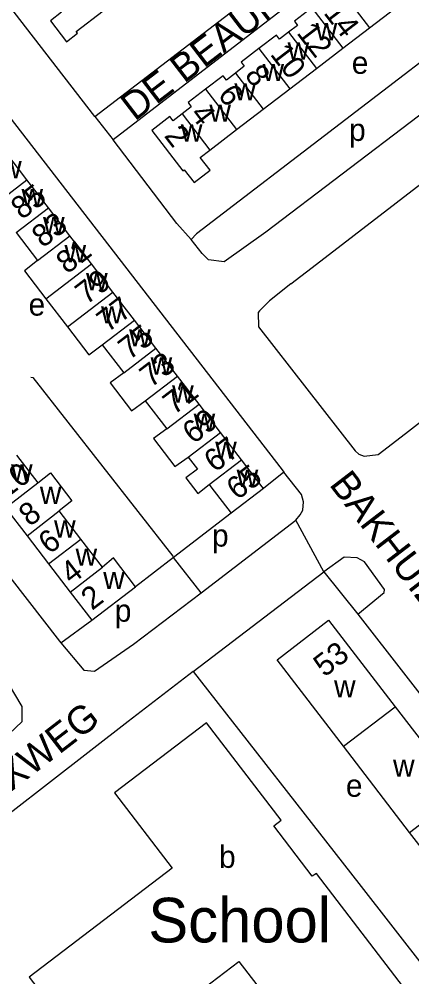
# Model space of a CAD drawing. Extents: x 158848 to 160613, y 385889 to 387762.
# Drawn here: x 160005.9 to 160076.2, y 386662.2 to 386833.8 of the extents above; entities that cross this region are included whole.
import ezdxf

# ---------------------------------------------------------------- set-up
doc = ezdxf.new("R2010")
doc.units = 0
for name, color, linetype in [('BLT_Basislijn', 7, 'Continuous'), ('BLT_Bebouwing', 7, 'Continuous'), ('BLT_Bebouwing_beschrifting', 7, 'Continuous'), ('BLT_Centroide', 7, 'Continuous'), ('BLT_Huisnummer', 7, 'Continuous'), ('BLT_Huisnummer_ tussenligend', 7, 'Continuous'), ('BLT_Huisnummer_reeks', 7, 'Continuous'), ('BLT_Onderverdeling_panden', 7, 'Continuous'), ('BLT_Straatnaam', 7, 'Continuous'), ('BLT_Vlakafsluiter', 7, 'Continuous')]:
    doc.layers.add(name, color=color, linetype=linetype)

msp = doc.modelspace()

# ---------------------------------------------------------------- linework, layer by layer
at = {"layer": 'BLT_Basislijn'}
for p, q in [((160019.47, 386816.36), (160072.57, 386857.06)), ((160075.68, 386852.96), (160022.73, 386812.18)), ((160019.47, 386816.36), (160003.02, 386837.69)), ((160059.12, 386789.87), (160102.46, 386823.33)), ((160019.47, 386816.36), (160022.73, 386812.18)), ((160054.52, 386786.32), (160059.12, 386789.87)), ((160075.09, 386759.52), (160079.63, 386763.03)), ((160053.3, 386752.61), (160049.67, 386749.67)), ((160043.89, 386745.25), (160033.55, 386737.32)), ((160033.55, 386737.32), (160026.73, 386732.08)), ((160038.47, 386730.96), (160033.55, 386737.32)), ((160037.07, 386716.89), (160060.47, 386734.74)), ((160060.47, 386734.74), (160066.52, 386727.16)), ((160013.38, 386722.02), (160018.91, 386726.09))]:
    msp.add_line(p, q, dxfattribs=at)
for points in [[(160089.1, 386834.73), (160037.69, 386795.33), (160036.73, 386794.28)], [(160089.1, 386834.73), (160092.05, 386830.92), (160092.08, 386828.19), (160091.06, 386826.81), (160050.05, 386795.61), (160042.6, 386790.29), (160039.8, 386790.65), (160038.65, 386791.77), (160036.73, 386794.28)], [(159991.28, 386829.87), (159993.59, 386829.75), (159996.69, 386826.44), (160004.06, 386816.42), (160052.99, 386753), (160053.3, 386752.61)], [(159972.59, 386816.18), (159957.65, 386804.76), (159953.99, 386801.09), (159953.99, 386798.6), (160013.12, 386722.33), (160013.38, 386722.02)], [(160036.73, 386794.28), (160034.17, 386797.17), (160022.73, 386812.18)], [(160054.52, 386786.32), (160050.71, 386783.31), (160048.92, 386781.51), (160048.71, 386781.19), (160048.79, 386778.64), (160066.05, 386756.43), (160066.72, 386755.81), (160067.68, 386755.49), (160070.2, 386755.78), (160075.09, 386759.52)], [(160008.02, 386769.65), (160008.4, 386769.57), (160033.4, 386737.52), (160033.55, 386737.32)], [(160055.43, 386743.97), (160056.24, 386744.94), (160056.71, 386745.79), (160056.8, 386747.26), (160056.46, 386748.62), (160053.3, 386752.61)], [(160038.47, 386730.96), (160055.43, 386743.97)], [(160066.52, 386727.16), (160071.25, 386731.04), (160071.34, 386731.57), (160067.74, 386736.56), (160066.4, 386737.23), (160064.08, 386737.39), (160060.47, 386734.74)], [(160013.38, 386722.02), (160017.47, 386717.11), (160019.38, 386716.96), (160026.41, 386721.77), (160038.47, 386730.96)], [(160066.52, 386727.16), (160109.93, 386671.35), (160111.18, 386670.16)], [(160037.07, 386716.89), (160025.45, 386707.93), (159990.37, 386680.7)], [(160037.07, 386716.89), (160066.71, 386678.86), (160091.49, 386647.08)], [(159992.79, 386696.38), (160004.07, 386705.64), (160006.45, 386707.89), (160006.49, 386710.63), (160004.03, 386714.75)]]:
    msp.add_lwpolyline(points, dxfattribs=at)
at = {"layer": 'BLT_Bebouwing'}
for p, q in [((160068.63, 386832.22), (160073.39, 386835.88)), ((160063.86, 386828.57), (160068.63, 386832.22)), ((160059.13, 386824.93), (160063.86, 386828.57)), ((160054.36, 386821.28), (160059.13, 386824.93)), ((160049.59, 386817.62), (160054.36, 386821.28)), ((160044.85, 386813.98), (160049.59, 386817.62)), ((160040.07, 386810.32), (160044.85, 386813.98)), ((160007.31, 386805), (160003.51, 386809.96)), ((160011.16, 386799.97), (160007.31, 386805)), ((160015.01, 386794.94), (160011.16, 386799.97)), ((160005.38, 386795.54), (160009.23, 386790.51)), ((160018.86, 386789.91), (160015.01, 386794.94)), ((160022.71, 386784.88), (160018.86, 386789.91)), ((160026.56, 386779.85), (160022.71, 386784.88)), ((160010.7, 386783.65), (160014.55, 386778.64)), ((160030.41, 386774.82), (160026.56, 386779.85)), ((160020.78, 386775.43), (160024.63, 386770.4)), ((160034.27, 386769.79), (160030.41, 386774.82)), ((160038.12, 386764.76), (160034.27, 386769.79)), ((160028.49, 386765.37), (160032.34, 386760.34)), ((160041.97, 386759.73), (160038.12, 386764.76)), ((160045.74, 386754.8), (160041.97, 386759.73)), ((160005.43, 386755.67), (160009.24, 386750.7)), ((160049.67, 386749.67), (160043.89, 386745.25)), ((160003.5, 386746.21), (160007.35, 386741.18)), ((160016.99, 386740.59), (160013.08, 386745.69)), ((160007.35, 386741.18), (160011.2, 386736.15)), ((160020.84, 386735.55), (160016.99, 386740.59)), ((160011.2, 386736.15), (160015.06, 386731.12)), ((160015.06, 386731.12), (160018.91, 386726.09)), ((160018.91, 386726.09), (160026.73, 386732.08)), ((160073.22, 386710.57), (160085.07, 386695.16)), ((160075.79, 386688.05), (160063.98, 386703.47)), ((160087.64, 386672.57), (160075.79, 386688.05))]:
    msp.add_line(p, q, dxfattribs=at)
for points in [[(160015.95, 386841.73), (160014.4, 386840.54), (160013.89, 386841.2), (160010.66, 386838.71), (160013.5, 386835.02), (160011.51, 386833.49), (160014.4, 386829.72), (160016.39, 386831.25), (160016.15, 386831.56), (160020.94, 386835.24)], [(160058.32, 386835.79), (160055.2, 386833.39), (160055.76, 386832.66), (160054.15, 386831.42)], [(160054.15, 386831.42), (160052.54, 386830.18), (160051.96, 386830.93), (160048.8, 386828.51)], [(160048.8, 386828.51), (160045.65, 386826.09), (160046.22, 386825.33), (160044.62, 386824.1)], [(160044.62, 386824.1), (160043.02, 386822.87), (160042.43, 386823.64), (160039.29, 386821.23)], [(160039.29, 386821.23), (160036.15, 386818.82), (160036.73, 386818.06), (160035.09, 386816.81)], [(160035.09, 386816.81), (160033.46, 386815.55), (160032.88, 386816.31), (160029.65, 386813.83), (160035.21, 386806.59), (160035.46, 386806.78), (160037.22, 386804.49), (160040.1, 386806.7), (160038.34, 386808.99), (160040.07, 386810.32)], [(160009.23, 386790.51), (160006.87, 386788.66), (160010.7, 386783.65)], [(160014.55, 386778.64), (160018.38, 386773.62), (160020.78, 386775.43)], [(160024.63, 386770.4), (160022.22, 386768.61), (160026.06, 386763.59), (160028.49, 386765.37)], [(160032.34, 386760.34), (160029.96, 386758.62), (160033.79, 386753.61), (160036.19, 386755.31)], [(160036.19, 386755.31), (160037.84, 386753.15), (160035.77, 386751.56), (160037.89, 386748.8), (160039.96, 386750.38)], [(160049.67, 386749.67), (160049.42, 386750), (160045.74, 386754.8)], [(160009.24, 386750.7), (160011.54, 386752.46), (160015.38, 386747.45), (160013.08, 386745.69)], [(160039.96, 386750.38), (160040.25, 386750), (160043.89, 386745.25)], [(160026.73, 386732.08), (160022.79, 386737.22), (160020.84, 386735.55)], [(160063.98, 386703.47), (160052.11, 386718.98), (160061.3, 386726.07), (160073.22, 386710.57)]]:
    msp.add_lwpolyline(points, dxfattribs=at)
msp.add_lwpolyline([(160039.46, 386707.71), (160023, 386695.11), (160033.29, 386681.66), (160007.73, 386662.12), (160020.21, 386645.77), (160045.27, 386664.94), (160059.74, 386646.07), (160076.07, 386658.53), (160059.12, 386680.71), (160058.39, 386680.18), (160051.48, 386689.22), (160052.83, 386690.21)], close=True, dxfattribs=at)
at = {"layer": 'BLT_Onderverdeling_panden'}
for p, q in [((160063.65, 386838.7), (160068.63, 386832.22)), ((160058.32, 386835.79), (160063.86, 386828.57)), ((160054.15, 386831.42), (160059.13, 386824.93)), ((160048.8, 386828.51), (160054.36, 386821.28)), ((160044.62, 386824.1), (160049.59, 386817.62)), ((160039.29, 386821.23), (160044.85, 386813.98)), ((160035.09, 386816.81), (160040.07, 386810.32)), ((160001.53, 386800.57), (160007.31, 386805)), ((160005.38, 386795.54), (160011.16, 386799.97)), ((160009.23, 386790.51), (160015.01, 386794.94)), ((160010.7, 386783.65), (160018.86, 386789.91)), ((160014.55, 386778.64), (160022.71, 386784.88)), ((160020.78, 386775.43), (160026.56, 386779.85)), ((160024.63, 386770.4), (160030.41, 386774.82)), ((160028.49, 386765.37), (160034.27, 386769.79)), ((160032.34, 386760.34), (160038.12, 386764.76)), ((160036.19, 386755.31), (160041.97, 386759.73)), ((160039.96, 386750.38), (160045.74, 386754.8)), ((160003.5, 386746.21), (160009.24, 386750.7)), ((160007.35, 386741.18), (160013.08, 386745.69)), ((160011.2, 386736.15), (160016.99, 386740.59)), ((160015.06, 386731.12), (160020.84, 386735.55)), ((160063.98, 386703.47), (160073.22, 386710.57)), ((160075.79, 386688.05), (160085.07, 386695.16))]:
    msp.add_line(p, q, dxfattribs=at)
at = {"layer": 'BLT_Vlakafsluiter'}
msp.add_line((160060.47, 386734.74), (160055.43, 386743.97), dxfattribs=at)

# ---------------------------------------------------------------- texts
at = {"layer": 'BLT_Bebouwing_beschrifting'}
msp.add_text('School', height=8, dxfattribs=at).set_placement((160029.04, 386668.33))
at = {"layer": 'BLT_Centroide'}
for s, p in [('w', (160059, 386830)), ('w', (160053.97, 386826.53)), ('e', (160065.45, 386823.98)), ('w', (160049.48, 386822.69)), ('w', (160044.44, 386819.23)), ('w', (160039.97, 386815.39)), ('w', (160034.86, 386811.83)), ('p', (160064.97, 386811.95)), ('w', (160002.52, 386805.28)), ('w', (160006.34, 386800.28)), ('w', (160010.2, 386795.25)), ('w', (160014.04, 386790.22)), ('w', (160017.9, 386785.19)), ('e', (160007.61, 386780.65)), ('w', (160020.57, 386779.25)), ('w', (160025.6, 386775.12)), ('w', (160029.45, 386770.09)), ('w', (160033.3, 386765.06)), ('w', (160037.15, 386760.03)), ('w', (160041.01, 386755)), ('w', (160004.47, 386750.94)), ('w', (160044.85, 386749.97)), ('w', (160009.63, 386746.91)), ('w', (160012.17, 386740.88)), ('p', (160040.44, 386739.26)), ('w', (160016.02, 386735.84)), ('w', (160020.96, 386731.66)), ('p', (160023.04, 386725.8)), ('w', (160062.28, 386712.24)), ('w', (160072.84, 386698.01)), ('e', (160064.4, 386694.43)), ('b', (160041.7, 386681.69))]:
    msp.add_text(s, height=4, dxfattribs=at).set_placement(p)
at = {"layer": 'BLT_Huisnummer'}
for s, rotation, p in [('14', 307.4974, (160060.29, 386834.87)), ('10', 307.4974, (160050.73, 386827.46)), ('6', 307.4974, (160041.34, 386820.18)), ('2', 307.4974, (160031.75, 386812.85)), ('85', 37.4381, (160006.41, 386797.72)), ('81', 37.4381, (160014.5, 386787.99)), ('77', 37.4381, (160021.77, 386777.52)), ('73', 37.4381, (160029.47, 386767.62)), ('69', 37.4381, (160037.1, 386757.51)), ('10', 37.4421, (160003.67, 386747.85)), ('65', 37.4381, (160044.98, 386747.47)), ('6', 37.4421, (160011.32, 386737.77)), ('2', 37.4421, (160018.97, 386727.73))]:
    msp.add_text(s, height=4, rotation=rotation, dxfattribs=at).set_placement(p)
at = {"layer": 'BLT_Huisnummer_ tussenligend'}
for s, rotation, p in [('12', 307.4974, (160055.46, 386831.29)), ('8', 307.4974, (160046.15, 386823.7)), ('4', 307.4974, (160036.38, 386816.71)), ('83', 37.4381, (160010.15, 386792.67)), ('79', 37.4381, (160017.94, 386782.48)), ('75', 37.4381, (160025.63, 386772.57)), ('71', 37.4381, (160033.62, 386762.75)), ('67', 37.4381, (160040.97, 386752.42)), ('8', 37.4421, (160007.81, 386742.73)), ('4', 37.4421, (160015.28, 386732.36))]:
    msp.add_text(s, height=4, rotation=rotation, dxfattribs=at).set_placement(p)
at = {"layer": 'BLT_Huisnummer_reeks'}
msp.add_text('53', height=4, rotation=37.4312, dxfattribs=at).set_placement((160060.56, 386715.75))
at = {"layer": 'BLT_Straatnaam'}
for s, rotation, p in [('DE BEAUFORTPAD', 37.5, (160026.61, 386815.39)), ('BAKHUIZEN VAN DEN BRINKLAAN', 307.5542, (160061.29, 386750.37)), ('MGR WITLOXWEG', 37.6708, (159973.98, 386671.74))]:
    msp.add_text(s, height=5, rotation=rotation, dxfattribs=at).set_placement(p)

doc.saveas('drawing.dxf')
